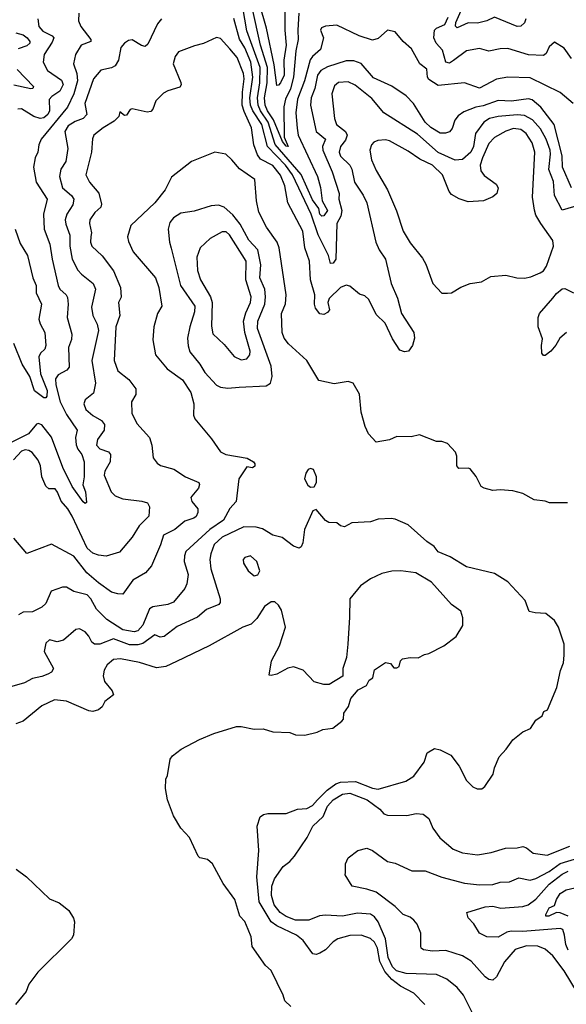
# Model space of a CAD drawing. Extents: x 1603745 to 1745082, y 385868 to 533966.
# Tile 316 of 646: x 1720016 to 1722927, y 413036 to 418281. Entities that reach past the tile are written whole.
import ezdxf

# ---------------------------------------------------------------- set-up
doc = ezdxf.new("R2010")
doc.units = 0

msp = doc.modelspace()

# ---------------------------------------------------------------- linework, layer by layer
at = {"layer": '0CON20XD'}
for points in [[(1721428.4, 418421.6), (1721428.2, 418225), (1721435.6, 418145.6), (1721422.8, 418065), (1721424.8, 417985), (1721405, 417945.3), (1721395, 417932.2), (1721385, 417929.5), (1721371.1, 418041.1), (1721330.1, 418235), (1721293.8, 418365)], [(1722525, 417948.2), (1722465, 417916.5), (1722385, 417943.6), (1722245, 417930.8), (1722195, 417961.4), (1722188.5, 417975), (1722185, 418018), (1722147.5, 418045), (1722102.5, 418125), (1722057.5, 418165), (1722015, 418216), (1721974.2, 418225.8), (1721925, 418181.2), (1721895, 418170.9), (1721824.7, 418194.7), (1721705, 418252.2), (1721645, 418246.5), (1721623.1, 418236.9), (1721618.1, 418225), (1721633.8, 418185), (1721618.3, 418121.7), (1721575.9, 418085), (1721563.5, 418066.5), (1721533.2, 417955), (1721495, 417856.9), (1721485.9, 417784.1), (1721493.1, 417703.1), (1721499.8, 417665), (1721602.7, 417445), (1721617.5, 417387.5), (1721626.2, 417315), (1721654.6, 417265), (1721635, 417236), (1721625, 417234.7), (1721615.3, 417245), (1721608.7, 417275), (1721575, 417321.1), (1721515.9, 417455.9), (1721376.8, 417616.8), (1721339.5, 417735), (1721298.5, 417795), (1721285.3, 417825), (1721282.3, 417865), (1721294.9, 417945.1), (1721296.1, 418026.1), (1721225, 418222.1), (1721204.4, 418345)], [(1721503.1, 418315), (1721497.1, 418225), (1721499.3, 418175), (1721486.7, 418115), (1721474.9, 417975.1), (1721457.6, 417912.4), (1721432.3, 417857.7), (1721423.5, 417816.5), (1721424.5, 417654.5), (1721445.3, 417605), (1721435, 417607.5), (1721415, 417631.8), (1721367.2, 417747.2), (1721335.1, 417795.1), (1721323.5, 417825), (1721320, 417865), (1721334.5, 417945), (1721335.3, 418025.3), (1721298.2, 418145), (1721254.9, 418345)], [(1722710.8, 418285), (1722705, 418264.2), (1722685, 418245.7), (1722665, 418244.5), (1722545, 418294.5), (1722504.7, 418275.3), (1722455, 418262.1), (1722405, 418263.5), (1722345, 418237.1), (1722336.7, 418246.7), (1722339.5, 418265), (1722373.7, 418346.3)], [(1720331.2, 418315), (1720330, 418275), (1720341.4, 418245), (1720395, 418175.7), (1720395.6, 418165), (1720342.9, 418145), (1720312.9, 418095), (1720303.3, 418045), (1720319.8, 417995), (1720323.5, 417955), (1720304.5, 417885), (1720271.4, 417815), (1720130, 417645), (1720118.2, 417615), (1720112.7, 417575), (1720098.8, 417545), (1720090.4, 417495), (1720104.6, 417415), (1720162.2, 417325), (1720143.3, 417245), (1720145.9, 417165), (1720177.1, 417085), (1720188.4, 417005), (1720220.3, 416865), (1720229.6, 416845), (1720263.8, 416815), (1720270.5, 416800.5), (1720274.7, 416765), (1720268.2, 416695), (1720294.6, 416605), (1720292.3, 416577.7), (1720276.2, 416535), (1720279.5, 416430.5), (1720267, 416413), (1720221.1, 416388.9), (1720207.7, 416367.7), (1720208.1, 416335), (1720231.8, 416245), (1720265, 416178), (1720321.8, 416095), (1720314, 416055), (1720316.5, 416016.5), (1720325, 415993.6), (1720347.3, 415965), (1720360, 415925), (1720360.3, 415845), (1720352.8, 415802.8), (1720367.1, 415765), (1720371.7, 415708.3), (1720365, 415704.2), (1720355, 415712.5), (1720295, 415793.6), (1720245.3, 415895.3), (1720185, 416056.4), (1720135, 416123.1), (1720115, 416130.4), (1720105, 416126.4), (1720063.1, 416075), (1719971, 416029)], [(1720770.8, 418285), (1720750.5, 418259.5), (1720699.1, 418150.9), (1720685, 418137.1), (1720665, 418142.5), (1720615, 418173.6), (1720595, 418169.5), (1720574.4, 418155), (1720555, 418132), (1720543.1, 418065), (1720525, 418035.6), (1720505.3, 418024.7), (1720448.9, 418011.1), (1720408.6, 417965), (1720362.8, 417835), (1720373.3, 417775), (1720353.6, 417755), (1720310.9, 417739.1), (1720274.2, 417715), (1720257.2, 417685), (1720272.5, 417595), (1720262, 417525), (1720235.2, 417484.8), (1720227.5, 417445), (1720243.4, 417385), (1720292.2, 417345), (1720303.8, 417325), (1720299.5, 417295), (1720266.4, 417245), (1720258.4, 417215), (1720261.3, 417191.3), (1720283.4, 417133.4), (1720283.8, 417075), (1720296, 417006), (1720325, 416947.3), (1720345, 416924.6), (1720408.2, 416875), (1720420, 416845), (1720398.9, 416748.9), (1720406, 416705), (1720428.2, 416658.2), (1720436.4, 416625), (1720399.5, 416465), (1720420, 416345), (1720409.3, 416290.7), (1720365, 416255.8), (1720356.9, 416235), (1720368.1, 416205), (1720405, 416172.3), (1720452.7, 416145), (1720467.1, 416125), (1720465.8, 416095), (1720430.9, 416045), (1720424.6, 416015), (1720442.5, 415995), (1720488.4, 415978.4), (1720500.4, 415965), (1720498.6, 415925), (1720469.1, 415875), (1720466, 415855), (1720503.3, 415765), (1720524.3, 415745), (1720565, 415728.4), (1720666.7, 415716.7), (1720697.6, 415707.6), (1720708.2, 415685), (1720703.9, 415636.1), (1720652.2, 415585), (1720615.6, 415524.4), (1720548, 415445), (1720477.2, 415422.8), (1720435, 415427.8), (1720405, 415438.9), (1720375, 415465.6), (1720295, 415636.2), (1720272, 415675), (1720236.7, 415716.7), (1720216.7, 415763.3), (1720205, 415781.9), (1720171.8, 415781.8), (1720155.3, 415795.3), (1720134.2, 415845), (1720126.8, 415905), (1720114, 415935), (1720082.5, 415975), (1720065, 415986.5), (1720045, 415989.7), (1720025, 415981.8), (1719983.7, 415936.3)], [(1720112, 418285), (1720118.2, 418245), (1720139.5, 418219.5), (1720189.6, 418195), (1720197.5, 418185), (1720188.8, 418161.2), (1720146.6, 418095), (1720140.8, 418055), (1720165, 418010), (1720238.8, 417958.8), (1720247.8, 417935), (1720229.9, 417900.1), (1720187.9, 417872.1), (1720172.9, 417855), (1720174.7, 417795), (1720166.2, 417775), (1720145, 417757.2), (1720125, 417754.3), (1720091.1, 417765), (1720025, 417806.7), (1720005.5, 417804.5)], [(1722955, 417384.7), (1722906.6, 417495), (1722904.9, 417555), (1722862.2, 417722.2), (1722791.4, 417815), (1722745, 417854.1), (1722725, 417859.5), (1722635, 417846.2), (1722565, 417849.6), (1722485, 417821.6), (1722445, 417814), (1722380.5, 417789.5), (1722351, 417769), (1722334.2, 417745.8), (1722319.2, 417700.8), (1722305, 417682.9), (1722284.5, 417675.5), (1722255, 417676.2), (1722205, 417706.7), (1722174.6, 417734.6), (1722112.5, 417835), (1722075, 417875.6), (1721997.1, 417927.1), (1721900.5, 417970.5), (1721835, 418047.3), (1721795, 418062.1), (1721755, 418062.4), (1721655, 418030.5), (1721620.4, 418009.6), (1721602.3, 417985), (1721587, 417915), (1721567.9, 417865), (1721565.4, 417825), (1721594.6, 417685), (1721644.1, 417645), (1721628.7, 417605), (1721630.5, 417585), (1721680.2, 417469.8), (1721717.9, 417355), (1721716.2, 417325), (1721730.9, 417265), (1721726.1, 417235), (1721704.7, 417195), (1721700, 417005), (1721685, 416983.3), (1721671.6, 416981.6), (1721659.8, 417025), (1721605.1, 417135), (1721568.1, 417245), (1721468.6, 417455), (1721430.9, 417505), (1721335.3, 417605.3), (1721305, 417722.5), (1721258.1, 417795), (1721245.9, 417825), (1721242.5, 417865), (1721258, 417975), (1721247.6, 418055), (1721215, 418130.3), (1721186.6, 418176.6), (1721157.4, 418287.4)], [(1722955, 418074), (1722915, 418129.2), (1722865, 418161.2), (1722835, 418136), (1722818.9, 418101.1), (1722805, 418089.5), (1722725, 418092.8), (1722615, 418126.6), (1722575, 418125.4), (1722515, 418113.1), (1722465, 418127.7), (1722395, 418115.3), (1722326.2, 418063.8), (1722305, 418049.1), (1722285, 418054.6), (1722267.8, 418117.8), (1722233.3, 418155), (1722221, 418185), (1722224.8, 418225.2), (1722235, 418235.3), (1722280.3, 418255), (1722298.4, 418295)], [(1722995, 417292.9), (1722905, 417265.6), (1722865, 417344.2), (1722859.7, 417419.7), (1722833.1, 417483.1), (1722843.7, 417565), (1722841, 417585), (1722820.5, 417645), (1722789.9, 417699.9), (1722747.8, 417747.8), (1722705, 417771.1), (1722665, 417773.9), (1722564.8, 417765.2), (1722517.5, 417755), (1722487.3, 417735), (1722443.1, 417675), (1722432.4, 417605), (1722418.1, 417575), (1722375, 417535.4), (1722335, 417531.9), (1722243.8, 417573.8), (1722135, 417670.6), (1721955, 417785.5), (1721891.7, 417861.7), (1721802.5, 417932.5), (1721765, 417949.3), (1721713.6, 417946.4), (1721691.9, 417928.1), (1721678.4, 417885), (1721692.1, 417755), (1721702.7, 417722.7), (1721751.8, 417685), (1721760.3, 417665), (1721750.4, 417639.6), (1721724.6, 417605), (1721717.1, 417575), (1721725, 417554.4), (1721775, 417505.5), (1721785.3, 417485.3), (1721798.9, 417415), (1721845, 417346.9), (1721865.2, 417305), (1721913.1, 417095), (1721930, 417055), (1721963.8, 417005), (1721993.6, 416875), (1722027.4, 416797.4), (1722049.5, 416715), (1722114.4, 416615), (1722119.2, 416585), (1722108.8, 416545), (1722086.2, 416515), (1722065, 416512), (1722039.7, 416519.7), (1722000.9, 416580.9), (1721962.2, 416665), (1721915, 416710.6), (1721875, 416790), (1721855, 416810), (1721825, 416818.6), (1721775, 416861.4), (1721754.1, 416865.9), (1721725, 416854.3), (1721665, 416795.8), (1721657.8, 416775), (1721666.7, 416735), (1721655, 416720.8), (1721635, 416710.8), (1721615, 416714), (1721590.8, 416745), (1721585.8, 416765), (1721588.1, 416815), (1721564.5, 416895), (1721559.1, 416995), (1721534.6, 417065), (1721524.6, 417154.6), (1721443.5, 417305), (1721428.3, 417395), (1721405, 417452.9), (1721365, 417503.7), (1721298.5, 417538.5), (1721281.7, 417561.7), (1721263.6, 417615), (1721250.4, 417705), (1721211.1, 417791.1), (1721201.6, 417825), (1721202, 417895), (1721212.2, 417965), (1721207.6, 417995), (1721175, 418078.5), (1721135.4, 418125), (1721085, 418180.8), (1721065, 418185.8), (1720995, 418153.1), (1720947.9, 418142.1), (1720861.2, 418108.8), (1720844.6, 418085.4), (1720833.3, 418045), (1720874, 417946), (1720875.9, 417934.1), (1720869.2, 417920.8), (1720805, 417901.9), (1720781.4, 417888.6), (1720741.2, 417848.8), (1720725.6, 417804.4), (1720715, 417791.2), (1720695, 417788.8), (1720615, 417806.7), (1720605, 417802.5), (1720585, 417772.5), (1720575, 417770), (1720550, 417790), (1720543.8, 417765), (1720520, 417740), (1720461.1, 417705), (1720411.1, 417665), (1720403.8, 417646.2), (1720398.4, 417575), (1720368.9, 417455), (1720388.7, 417415), (1720437.4, 417357.4), (1720452.4, 417297.6), (1720447.5, 417282.5), (1720416.6, 417253.4), (1720390.5, 417215), (1720388.8, 417195), (1720399.3, 417145), (1720395.5, 417125.5), (1720392.8, 417095), (1720399.6, 417075), (1720455, 417022.2), (1720515, 416943.1), (1720552.7, 416855), (1720556.5, 416803.5), (1720542, 416775), (1720549.6, 416705), (1720527.5, 416645), (1720519.6, 416465), (1720539.5, 416409.5), (1720598.1, 416365), (1720635.5, 416315), (1720635.5, 416285), (1720610.9, 416245), (1720613.3, 416185), (1720640.5, 416130.5), (1720706.9, 416055), (1720719.5, 416015), (1720727.6, 415947.6), (1720747.9, 415917.9), (1720766.5, 415906.5), (1720836.4, 415886.4), (1720900, 415845), (1720970, 415815), (1720974.4, 415805), (1720968.5, 415785), (1720932.5, 415742.5), (1720927.5, 415735), (1720933.1, 415715), (1720965.6, 415675), (1720965.5, 415655), (1720955.6, 415635), (1720943.8, 415625), (1720895, 415610), (1720842.1, 415565), (1720782.5, 415535), (1720766.6, 415483.4), (1720717.8, 415372.2), (1720685.3, 415334.7), (1720618.9, 415295), (1720565, 415220.9), (1720538.3, 415221.7), (1720505, 415232.2), (1720435, 415280.8), (1720374.4, 415335), (1720305, 415423.5), (1720185, 415487.1), (1720055, 415437.5), (1719985, 415518.9)], [(1719995, 418211.3), (1720035, 418200.6), (1720056.2, 418185), (1720070.2, 418165), (1720069.5, 418155), (1720055, 418142.2), (1720008.5, 418125)], [(1720002.8, 418015), (1720090, 417925), (1720086, 417915), (1720075, 417913.1), (1719985, 417932.7)], [(1722963.8, 417835), (1722893.7, 417893.7), (1722735, 417971.4), (1722615, 417974.6), (1722555, 417963.8), (1722525, 417948.2)], [(1722265, 416823.3), (1722295, 416823.8), (1722315, 416826.7), (1722365, 416856.7), (1722415, 416876), (1722475, 416883.8), (1722525, 416912), (1722605, 416920), (1722663.6, 416906.4), (1722705, 416904), (1722738.8, 416911.2), (1722787.9, 416932.1), (1722805, 416942.5), (1722821.5, 416968.5), (1722858.1, 417075), (1722854.4, 417105), (1722790.6, 417195), (1722765, 417238.8), (1722757, 417267), (1722746.9, 417335), (1722760, 417575), (1722745, 417625.5), (1722713.5, 417675), (1722685, 417695.7), (1722645, 417700.5), (1722605, 417686.6), (1722545, 417653.4), (1722515, 417620.5), (1722481.5, 417545), (1722468.8, 417505), (1722472.2, 417475), (1722490.4, 417450.4), (1722553.5, 417405), (1722564.3, 417385), (1722556.9, 417355), (1722535, 417336.9), (1722486.7, 417315), (1722405, 417310), (1722356.1, 417326.1), (1722315, 417350), (1722303.8, 417365), (1722268.4, 417455), (1722215, 417505.3), (1722147.5, 417537.5), (1722085, 417580.4), (1721985, 417635.9), (1721965, 417641.1), (1721922.6, 417637.4), (1721901.6, 417628.4), (1721889.5, 417615), (1721880, 417585), (1721889.6, 417535), (1721915, 417477.5), (1721975.7, 417375), (1722022.8, 417262.8), (1722057.8, 417155), (1722095, 417092), (1722161.3, 417011.3), (1722179.3, 416979.3), (1722215.8, 416875.8), (1722265, 416823.3)], [(1722933, 415707), (1722837, 415707), (1722815, 415716.2), (1722755, 415722.5), (1722695, 415757.5), (1722641.7, 415771.7), (1722575, 415776.7), (1722535, 415772.5), (1722490, 415785), (1722473.8, 415795), (1722447.3, 415847.3), (1722415, 415887.5), (1722405, 415892.5), (1722355, 415890), (1722343.3, 415905), (1722343.3, 415955), (1722336.2, 415976.2), (1722293.6, 416023.6), (1722265, 416033.3), (1722235, 416033.3), (1722145, 416068.8), (1722101.7, 416058.3), (1722025, 416060.8), (1721985, 416042.9), (1721915, 416030), (1721874.2, 416074.2), (1721855.8, 416114.2), (1721835, 416190), (1721826.5, 416286.5), (1721791.2, 416345), (1721765, 416354.2), (1721690.3, 416340.3), (1721608.8, 416358.8), (1721544.5, 416464.5), (1721448, 416555), (1721424.3, 416585), (1721413.1, 416615), (1721409.5, 416715), (1721431.9, 416768.1), (1721434.7, 416815), (1721398.8, 417065), (1721387.8, 417095), (1721331.2, 417175), (1721289.3, 417255), (1721277.5, 417315), (1721268.9, 417428.9), (1721187.1, 417487.1), (1721146, 417535), (1721114.3, 417564.3), (1721055, 417575.8), (1720931.2, 417525), (1720825, 417442), (1720791.1, 417375), (1720736.5, 417305), (1720608.6, 417185), (1720590.5, 417125), (1720595, 417098.8), (1720621.2, 417045), (1720738.9, 416905), (1720757.1, 416855), (1720773.3, 416755), (1720750, 416715), (1720730, 416645), (1720725.8, 416575), (1720738.8, 416495), (1720801.6, 416421.6), (1720883.1, 416363.1), (1720927.3, 416295), (1720943.1, 416235), (1720942.5, 416175), (1720948, 416155), (1721038.5, 416048.5), (1721085, 415979.2), (1721114.7, 415964.7), (1721228, 415945), (1721261.4, 415925), (1721268.6, 415915), (1721268.3, 415901.7), (1721255.7, 415894.3), (1721225, 415898.6), (1721182.5, 415835), (1721168.6, 415715), (1721135, 415677.1), (1721101.1, 415615), (1721027.9, 415565), (1720901.2, 415448.8), (1720893.1, 415425), (1720892.3, 415395), (1720913.8, 415325), (1720906.4, 415275), (1720895, 415250.8), (1720835, 415178.9), (1720805, 415165.6), (1720725, 415153.1), (1720707.2, 415142.8), (1720672.1, 415055), (1720645, 415025.9), (1720625, 415020.5)], [(1721125, 416318.2), (1721185, 416322.9), (1721329.5, 416330.5), (1721351.1, 416345), (1721360.4, 416379.6), (1721355.8, 416435), (1721283, 416635), (1721283.9, 416675), (1721321, 416765), (1721326, 416805), (1721322.2, 416845), (1721295.7, 416905), (1721300.5, 416975), (1721285.2, 417055.2), (1721236.8, 417106.8), (1721191, 417191), (1721151.7, 417241.7), (1721105, 417282.1), (1721075, 417293.5), (1721035, 417290), (1720945, 417260), (1720875, 417250), (1720834.5, 417225), (1720815, 417200), (1720806.7, 417165), (1720813.6, 417095), (1720823.7, 417063.7), (1720872.8, 416865), (1720948.8, 416755), (1720946.8, 416725), (1720921.9, 416645), (1720910.6, 416585), (1720912.7, 416542.7), (1720921.8, 416511.8), (1720975.6, 416445.6), (1721002.1, 416402.1), (1721063.7, 416333.7), (1721085, 416323.6), (1721125, 416318.2)], [(1719992.2, 417165), (1720018.8, 417088.8), (1720058, 417025), (1720086.7, 416905), (1720103.4, 416865), (1720104.7, 416825), (1720132.7, 416765), (1720118.8, 416685), (1720125, 416660.8), (1720150, 416615), (1720155.3, 416545), (1720150.6, 416525), (1720126.3, 416503.7), (1720117.8, 416485), (1720127.3, 416395), (1720162.2, 416305), (1720160.3, 416275), (1720155, 416266.5), (1720145, 416266.9), (1720094.4, 416304.4), (1720069.4, 416379.4), (1720029.5, 416445), (1719985.3, 416555.3)], [(1721195, 416469.4), (1721225, 416474.4), (1721242.5, 416495), (1721243.2, 416515), (1721216, 416615), (1721208.5, 416675), (1721220.1, 416719.9), (1721245.6, 416775), (1721248.7, 416805), (1721220.2, 416895), (1721221.5, 416995), (1721133.1, 417135), (1721115, 417150), (1721095, 417150.4), (1721030, 417115), (1720977.1, 417065), (1720960.3, 417015), (1720963.8, 416945), (1720979.5, 416895), (1721032.1, 416805), (1721041.7, 416775), (1721038.1, 416648.1), (1721045, 416608), (1721105, 416550.8), (1721157.5, 416487.5), (1721195, 416469.4)], [(1722855, 416796.8), (1722875, 416822.9), (1722905, 416846.9), (1722918.3, 416848.3), (1722965, 416825.4)], [(1722927.3, 416615), (1722892.3, 416585), (1722872.1, 416547.9), (1722844.3, 416515.7), (1722815, 416492.5), (1722805, 416492), (1722797.5, 416505), (1722794.5, 416544.5), (1722800.9, 416580.9), (1722777.5, 416645), (1722776.9, 416695), (1722784.6, 416715), (1722855, 416796.8)], [(1721565, 415791.2), (1721585, 415793.3), (1721596, 415815), (1721596.2, 415845), (1721580, 415885), (1721565, 415890), (1721552.5, 415885), (1721540, 415865), (1721532.9, 415835), (1721550.9, 415800.9), (1721565, 415791.2)], [(1722174, 413035), (1722114.4, 413095), (1722043.2, 413133.2), (1721997.2, 413167.2), (1721961, 413211), (1721934.2, 413264.2), (1721921.6, 413335), (1721905, 413367.7), (1721885, 413385.9), (1721835, 413404), (1721775, 413402.3), (1721711.2, 413385), (1721685, 413369.4), (1721645, 413325.6), (1721615, 413307.5), (1721595, 413300.4), (1721578, 413305), (1721526.1, 413375), (1721490.6, 413405), (1721385, 413453.9), (1721355.6, 413475.6), (1721292, 413582), (1721279.1, 413715), (1721289.6, 413855), (1721280, 413985), (1721297.5, 414035), (1721315, 414047.1), (1721337.9, 414052.1), (1721435, 414052.2), (1721495.7, 414075.7), (1721545, 414079.1), (1721575, 414094.7), (1721602.5, 414125), (1721652.7, 414177.3), (1721700.4, 414209.6), (1721725, 414218.8), (1721805, 414222), (1721895, 414187), (1721925, 414182.4), (1722072, 414225), (1722115, 414251.4), (1722169.4, 414325), (1722186, 414375), (1722225, 414398.8), (1722255, 414392), (1722312.4, 414362.4), (1722356, 414305), (1722395, 414227.5), (1722430, 414195), (1722453, 414183), (1722477, 414183), (1722493, 414197), (1722538.3, 414261.7), (1722543.8, 414295), (1722570, 414355), (1722607.5, 414395), (1722642.5, 414445), (1722695, 414486.7), (1722736.7, 414505), (1722765, 414550), (1722797.7, 414572.3), (1722807.5, 414595), (1722826, 414604), (1722876.9, 414723.1), (1722895.9, 414814.1), (1722911.2, 414855), (1722915.7, 414895), (1722916, 414955), (1722886.2, 415045), (1722865, 415081.2), (1722818.2, 415118.2), (1722760.5, 415120.5), (1722729.2, 415129.2), (1722707.7, 415187.7), (1722615, 415287.1), (1722545, 415330.8), (1722395, 415365.8), (1722309.3, 415419.3), (1722245, 415446.2), (1722224.2, 415475), (1722185, 415500.6), (1722085, 415589.2), (1722015, 415620), (1721995, 415624.2), (1721925, 415620), (1721885, 415605.7), (1721785, 415601.4), (1721745, 415578.8), (1721725, 415583.8), (1721705, 415600.8), (1721661.7, 415601.7), (1721645, 415612.5), (1721595, 415672.5), (1721577.5, 415665), (1721532.9, 415565), (1721523.8, 415495), (1721515, 415473.3), (1721505, 415466.2), (1721475, 415476.2), (1721413.3, 415523.3), (1721365, 415535.5), (1721309.2, 415569.2), (1721275, 415578.4), (1721210.5, 415579.5), (1721095, 415524.7), (1721052.6, 415485), (1721033.6, 415435), (1721029.1, 415405), (1721033.3, 415355), (1721084.5, 415195), (1721084.5, 415175.5), (1721077.1, 415165), (1721010.8, 415139.2), (1720962.4, 415097.6), (1720855, 415049.1), (1720785, 414994.6), (1720765, 414992.2), (1720735, 415003.8), (1720672.2, 414957.8), (1720645, 414951), (1720601.5, 414951.5), (1720515, 414982.2), (1720443.8, 414955), (1720415, 414953.8), (1720401.1, 414965), (1720385, 414997.5), (1720365, 415020.6), (1720335, 415035.6), (1720315, 415032.5), (1720250, 414975), (1720215, 414966.9), (1720175, 414978), (1720155, 414960), (1720146, 414915), (1720195.7, 414825), (1720185, 414806), (1720166.2, 414795), (1720135, 414782.1), (1720085, 414772.3), (1720041.2, 414748.8), (1719975, 414728.2)], [(1721265, 415318.8), (1721285, 415323.3), (1721295.7, 415345), (1721278.6, 415395), (1721245, 415424), (1721215, 415416.2), (1721206.2, 415405), (1721208, 415385), (1721232, 415345), (1721265, 415318.8)], [(1721460, 413025), (1721427.5, 413055), (1721420, 413085), (1721355.7, 413215.7), (1721325, 413242.5), (1721254.3, 413344.3), (1721248, 413395), (1721232.5, 413435), (1721215, 413476.7), (1721188.8, 413505), (1721162, 413595), (1721100.3, 413680.3), (1721043.8, 413785), (1721017, 413807), (1720975.9, 413815.9), (1720966.2, 413825), (1720921.2, 413925), (1720874.2, 413974.2), (1720835, 414040), (1720803.8, 414125), (1720793.3, 414185), (1720793.9, 414236.1), (1720802.5, 414255), (1720818.3, 414341.7), (1720830.5, 414359.5), (1720876.7, 414395), (1720973.7, 414446.3), (1721050.7, 414479.3), (1721170, 414515), (1721195.8, 414515.8), (1721265, 414502), (1721313.6, 414503.6), (1721365, 414486.7), (1721455, 414483.3), (1721485, 414471.2), (1721535, 414470), (1721600, 414485), (1721630.7, 414499.3), (1721683.6, 414506.4), (1721732.5, 414545), (1721740, 414555), (1721743, 414587), (1721767, 414623), (1721780, 414665), (1721818.3, 414711.7), (1721862.5, 414735), (1721877, 414763), (1721897.5, 414775), (1721905, 414817.5), (1721965, 414856.2), (1721990.7, 414850.7), (1722008.3, 414828.3), (1722025, 414827.5), (1722037.5, 414835), (1722043.3, 414865), (1722054.1, 414875.9), (1722095, 414883.8), (1722138.3, 414881.7), (1722171.2, 414898.8), (1722195, 414903.8), (1722275, 414946.2), (1722340, 414995), (1722376.4, 415053.6), (1722376.7, 415095), (1722365, 415130), (1722315, 415166), (1722210, 415285), (1722125, 415334.6), (1722045, 415344.5), (1721997.4, 415342.6), (1721945, 415330), (1721885, 415303.1), (1721831.4, 415265), (1721774.3, 415195), (1721771.7, 415098.3), (1721764.2, 414955), (1721756.1, 414883.9), (1721736.7, 414825), (1721737, 414783), (1721665, 414740), (1721635, 414740), (1721585, 414753.3), (1721525, 414816), (1721475, 414834.2), (1721443.7, 414826.3), (1721385, 414794.2), (1721355, 414786.7), (1721345, 414790), (1721356.5, 414865), (1721400.4, 414945), (1721431.2, 415045), (1721410, 415135), (1721395, 415162.9), (1721375, 415179.4), (1721355, 415179.4), (1721319.2, 415155), (1721279.3, 415090.7), (1721248.5, 415061.5), (1721205, 415044.3), (1721025, 414945.7), (1720851.7, 414861.7), (1720795, 414835.4), (1720745, 414828.2), (1720655, 414857.2), (1720553.7, 414876.3), (1720515, 414873.5), (1720481.5, 414845), (1720465.7, 414815), (1720460.6, 414785), (1720467.1, 414755), (1720509.2, 414705), (1720515.8, 414685), (1720470.3, 414649.7), (1720455, 414620), (1720435.7, 414604.3), (1720406.1, 414596.1), (1720385, 414598.6), (1720265, 414651.1), (1720201.8, 414658.2), (1720135, 414625.8), (1720035, 414544.4), (1719995, 414530)], [(1720625, 415020.5), (1720565, 415030.2), (1720480.6, 415085), (1720425, 415140), (1720395, 415195.7), (1720375, 415217.3), (1720305.2, 415235.2), (1720265, 415258.6), (1720245, 415258.6), (1720184.1, 415235.9), (1720155, 415171.4), (1720135, 415151.1), (1720085, 415126.7), (1720035, 415124.5), (1720009.8, 415110.2)], [(1722438.1, 412968.1), (1722380, 413085), (1722345.2, 413125.2), (1722290.6, 413170.6), (1722235, 413194), (1722075, 413200.4), (1722022.4, 413215), (1722001.9, 413235), (1721979, 413285), (1721963.9, 413385), (1721925.5, 413475.5), (1721905, 413502.3), (1721885, 413515.3), (1721815, 413521.9), (1721735, 413505.7), (1721645, 413511.2), (1721612.9, 413507.1), (1721555.4, 413484.6), (1721485.8, 413484.2), (1721435, 413502.9), (1721403.1, 413525), (1721371.9, 413565), (1721358, 413615), (1721358.4, 413665), (1721373.8, 413705), (1721419.8, 413770.2), (1721455, 413795.8), (1721480, 413825), (1721547.8, 413925), (1721577.5, 413985), (1721632.8, 414037.2), (1721655, 414091.2), (1721685, 414124.7), (1721735, 414156.2), (1721775, 414160.5), (1721866.5, 414125), (1721934.3, 414075), (1721955, 414050.8), (1721975, 414043.1), (1722077.9, 414042.1), (1722127, 414053), (1722165, 414048.6), (1722194.2, 414025), (1722215.7, 413975), (1722252.8, 413922.8), (1722325, 413862.5), (1722375, 413842.5), (1722455, 413832.7), (1722526.2, 413843.8), (1722603, 413867), (1722665, 413869.5), (1722695, 413877.1), (1722715, 413869.1), (1722751.2, 413841.2), (1722825, 413831.2), (1722945, 413877.8)], [(1722986.7, 413096.7), (1722915.3, 413215), (1722855, 413293.6), (1722815, 413330.4), (1722775, 413346.5), (1722715, 413347.4), (1722655, 413328), (1722597.1, 413262.9), (1722555, 413182.5), (1722535, 413164.3), (1722515, 413168.1), (1722495, 413182.2), (1722420, 413265), (1722374, 413295), (1722285, 413323.3), (1722215, 413319.2), (1722166.6, 413326.6), (1722154, 413335), (1722152, 413345), (1722152.5, 413415), (1722132.3, 413462.3), (1722115, 413483.5), (1722095, 413500.5), (1722058, 413515), (1722016.3, 413556.3), (1721915, 413633.1), (1721865, 413650), (1721786.7, 413665), (1721750, 413725), (1721751.7, 413738.3), (1721752, 413785), (1721765, 413815.7), (1721816.7, 413855), (1721865, 413866.9), (1721895, 413855.6), (1721975, 413797.5), (1722015, 413787.1), (1722105, 413746.7), (1722175, 413747.5), (1722265, 413713.9), (1722385, 413681.8), (1722465, 413673.2), (1722535, 413674.7), (1722575, 413686.7), (1722625, 413688.2), (1722675, 413708.9), (1722735, 413697.5), (1722765, 413706.2), (1722835, 413744), (1722895, 413786.7), (1722994.3, 413815.7)], [(1719997.5, 413755), (1720052.5, 413715), (1720175, 413597.5), (1720226.1, 413576.1), (1720258.3, 413551.7), (1720277.5, 413535), (1720302.5, 413495), (1720307.5, 413475), (1720302.5, 413405), (1720292.5, 413385), (1720113.2, 413206.8), (1720065, 413142.5), (1720050, 413105), (1719994.3, 413035.7)], [(1722936.8, 413325), (1722924.7, 413355.3), (1722916.8, 413405), (1722907.8, 413435), (1722895, 413439.6), (1722695, 413424.1), (1722633.7, 413426.3), (1722609.9, 413420.1), (1722565, 413393.8), (1722503.3, 413395), (1722464.5, 413415), (1722434.7, 413464.7), (1722405, 413496.7), (1722396.7, 413525), (1722494.7, 413555.3), (1722535, 413558.7), (1722578.3, 413548.3), (1722695, 413556.9), (1722724.8, 413565.2), (1722764.8, 413595.2), (1722834.9, 413675.1), (1722905, 413729.6), (1722936.9, 413745)], [(1722936.3, 413506.3), (1722895, 413522.9), (1722875, 413524.6), (1722834.6, 413504.6), (1722817.5, 413505), (1722817.5, 413515), (1722835, 413550), (1722865, 413562.5), (1722874.4, 413595), (1722895, 413625.5), (1722926, 413645), (1722995, 413662.1)]]:
    msp.add_lwpolyline(points, dxfattribs=at)

doc.saveas('drawing.dxf')
